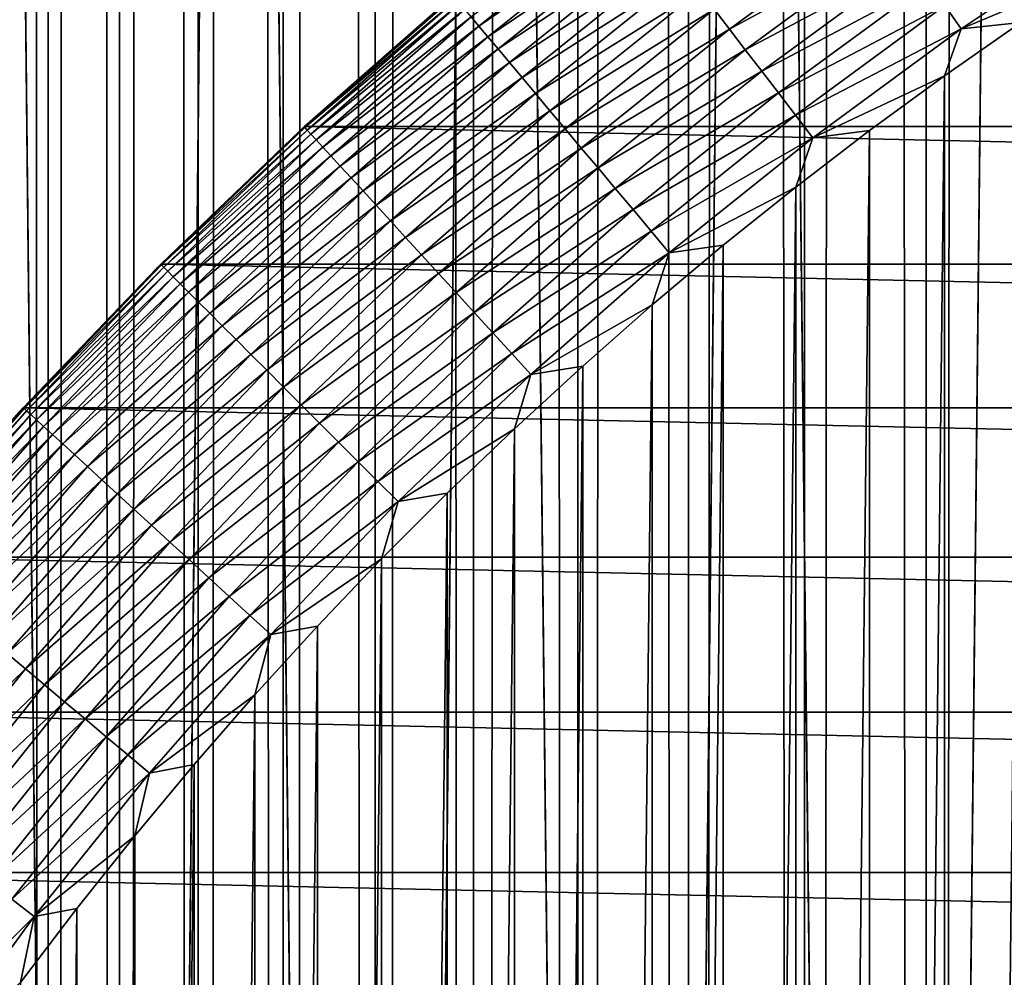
# Model space of a CAD drawing. Header units: millimetres. Extents: x -161 to 161, y -94 to 1149.
# Tile 1009 of 1056: x -9.23 to -6.52, y 660.38 to 663.01. Entities that reach past the tile are written whole.
import ezdxf

# ---------------------------------------------------------------- set-up
doc = ezdxf.new("R2010")
doc.units = ezdxf.units.MM
doc.header["$LTSCALE"] = 81.481481
for name, color, linetype in [('16', 7, 'CONTINUOUS'), ('18', 7, 'CONTINUOUS'), ('36', 7, 'CONTINUOUS'), ('37', 7, 'CONTINUOUS'), ('38', 7, 'CONTINUOUS'), ('40', 7, 'CONTINUOUS'), ('6', 7, 'CONTINUOUS')]:
    doc.layers.add(name, color=color, linetype=linetype)

msp = doc.modelspace()

# ---------------------------------------------------------------- linework, layer by layer
at = {"layer": '16', "color": 7, "linetype": 'CONTINUOUS', "true_color": 0xaaaaaa}
for points in [[(-9.651, 640, -17.5174), (-9.3214, 673.5, -17.6949), (-8.9652, 640, -17.8781), (-9.651, 640, -17.5174)], [(-9.3214, 673.5, -17.6949), (-8.6274, 673.5, -18.0434), (-8.9652, 640, -17.8781), (-9.3214, 673.5, -17.6949)], [(-8.9652, 640, -17.8781), (-8.6274, 673.5, -18.0434), (-8.2659, 640, -18.2119), (-8.9652, 640, -17.8781)], [(-8.6274, 673.5, -18.0434), (-7.9211, 673.5, -18.3645), (-8.2659, 640, -18.2119), (-8.6274, 673.5, -18.0434)], [(-8.2659, 640, -18.2119), (-7.9211, 673.5, -18.3645), (-7.5543, 640, -18.5184), (-8.2659, 640, -18.2119)], [(-7.9211, 673.5, -18.3645), (-7.2042, 673.5, -18.6574), (-7.5543, 640, -18.5184), (-7.9211, 673.5, -18.3645)], [(-7.5543, 640, -18.5184), (-7.2042, 673.5, -18.6574), (-6.8313, 640, -18.7971), (-7.5543, 640, -18.5184)], [(-7.2042, 673.5, -18.6574), (-6.4747, 673.5, -18.9228), (-6.8313, 640, -18.7971), (-7.2042, 673.5, -18.6574)], [(-6.8313, 640, -18.7971), (-6.4747, 673.5, -18.9228), (-6.0982, 640, -19.0476), (-6.8313, 640, -18.7971)]]:
    msp.add_3dface(points, dxfattribs=at)
at = {"layer": '18', "color": 7, "linetype": 'CONTINUOUS', "true_color": 0xaaaaaa}
for points in [[(-8.9661, 640, 17.8776), (-9.3214, 673.5, 17.6949), (-9.6519, 640, 17.5168), (-8.9661, 640, 17.8776)], [(-8.6274, 673.5, 18.0434), (-9.3214, 673.5, 17.6949), (-8.9661, 640, 17.8776), (-8.6274, 673.5, 18.0434)], [(-8.2669, 640, 18.2115), (-8.6274, 673.5, 18.0434), (-8.9661, 640, 17.8776), (-8.2669, 640, 18.2115)], [(-7.9211, 673.5, 18.3645), (-8.6274, 673.5, 18.0434), (-8.2669, 640, 18.2115), (-7.9211, 673.5, 18.3645)], [(-7.5553, 640, 18.518), (-7.9211, 673.5, 18.3645), (-8.2669, 640, 18.2115), (-7.5553, 640, 18.518)], [(-7.2042, 673.5, 18.6574), (-7.9211, 673.5, 18.3645), (-7.5553, 640, 18.518), (-7.2042, 673.5, 18.6574)], [(-6.8323, 640, 18.7968), (-7.2042, 673.5, 18.6574), (-7.5553, 640, 18.518), (-6.8323, 640, 18.7968)], [(-6.4747, 673.5, 18.9228), (-7.2042, 673.5, 18.6574), (-6.8323, 640, 18.7968), (-6.4747, 673.5, 18.9228)], [(-6.0993, 640, 19.0473), (-6.4747, 673.5, 18.9228), (-6.8323, 640, 18.7968), (-6.0993, 640, 19.0473)]]:
    msp.add_3dface(points, dxfattribs=at)
at = {"layer": '36', "linetype": 'CONTINUOUS'}
for points in [[(-8.0465, 663.0658, -49.8), (-8.4444, 662.7163, -78.8), (-8.4567, 662.7051, -49.8), (-8.0465, 663.0658, -49.8)], [(-8.0352, 663.0752, -78.8), (-8.4444, 662.7163, -78.8), (-8.0465, 663.0658, -49.8), (-8.0352, 663.0752, -78.8)], [(-8.4444, 662.7163, -78.8), (-8.8387, 662.3387, -78.8), (-8.4567, 662.7051, -49.8), (-8.4444, 662.7163, -78.8)], [(-8.4567, 662.7051, -49.8), (-8.8387, 662.3387, -78.8), (-8.8507, 662.3269, -49.8), (-8.4567, 662.7051, -49.8)], [(-8.8387, 662.3387, -78.8), (-9.2163, 661.9444, -78.8), (-8.8507, 662.3269, -49.8), (-8.8387, 662.3387, -78.8)], [(-8.8507, 662.3269, -49.8), (-9.2163, 661.9444, -78.8), (-9.2279, 661.9319, -49.8), (-8.8507, 662.3269, -49.8)], [(-9.2163, 661.9444, -78.8), (-9.5752, 661.5352, -78.8), (-9.2279, 661.9319, -49.8), (-9.2163, 661.9444, -78.8)]]:
    msp.add_3dface(points, dxfattribs=at)
at = {"layer": '37', "linetype": 'CONTINUOUS'}
for points in [[(-6.4777, 663.002, -48.8), (-6.6868, 662.856, -48.8), (-6.6864, 644.1438, -48.8), (-6.4777, 663.002, -48.8)], [(-6.4774, 643.9978, -48.8), (-6.4777, 663.002, -48.8), (-6.6864, 644.1438, -48.8), (-6.4774, 643.9978, -48.8)], [(-6.6868, 662.856, -48.8), (-6.8927, 662.7053, -48.8), (-6.8924, 644.2945, -48.8), (-6.6868, 662.856, -48.8)], [(-6.6864, 644.1438, -48.8), (-6.6868, 662.856, -48.8), (-6.8924, 644.2945, -48.8), (-6.6864, 644.1438, -48.8)], [(-6.8927, 662.7053, -48.8), (-7.0954, 662.5501, -48.8), (-7.095, 644.4497, -48.8), (-6.8927, 662.7053, -48.8)], [(-6.8924, 644.2945, -48.8), (-6.8927, 662.7053, -48.8), (-7.095, 644.4497, -48.8), (-6.8924, 644.2945, -48.8)], [(-7.0954, 662.5501, -48.8), (-7.2943, 662.3906, -48.8), (-7.294, 644.6092, -48.8), (-7.0954, 662.5501, -48.8)], [(-7.095, 644.4497, -48.8), (-7.0954, 662.5501, -48.8), (-7.294, 644.6092, -48.8), (-7.095, 644.4497, -48.8)], [(-7.2943, 662.3906, -48.8), (-7.4893, 662.227, -48.8), (-7.489, 644.7727, -48.8), (-7.2943, 662.3906, -48.8)], [(-7.294, 644.6092, -48.8), (-7.2943, 662.3906, -48.8), (-7.489, 644.7727, -48.8), (-7.294, 644.6092, -48.8)], [(-7.4893, 662.227, -48.8), (-7.6803, 662.0593, -48.8), (-7.68, 644.9404, -48.8), (-7.4893, 662.227, -48.8)], [(-7.489, 644.7727, -48.8), (-7.4893, 662.227, -48.8), (-7.68, 644.9404, -48.8), (-7.489, 644.7727, -48.8)], [(-7.6803, 662.0593, -48.8), (-7.868, 661.8871, -48.8), (-7.8677, 645.1126, -48.8), (-7.6803, 662.0593, -48.8)], [(-7.68, 644.9404, -48.8), (-7.6803, 662.0593, -48.8), (-7.8677, 645.1126, -48.8), (-7.68, 644.9404, -48.8)], [(-7.868, 661.8871, -48.8), (-8.052, 661.7105, -48.8), (-8.0518, 645.2892, -48.8), (-7.868, 661.8871, -48.8)], [(-7.8677, 645.1126, -48.8), (-7.868, 661.8871, -48.8), (-8.0518, 645.2892, -48.8), (-7.8677, 645.1126, -48.8)], [(-8.052, 661.7105, -48.8), (-8.2323, 661.5298, -48.8), (-8.232, 645.4699, -48.8), (-8.052, 661.7105, -48.8)], [(-8.0518, 645.2892, -48.8), (-8.052, 661.7105, -48.8), (-8.232, 645.4699, -48.8), (-8.0518, 645.2892, -48.8)], [(-8.2323, 661.5298, -48.8), (-8.4084, 661.3453, -48.8), (-8.4081, 645.6545, -48.8), (-8.2323, 661.5298, -48.8)], [(-8.232, 645.4699, -48.8), (-8.2323, 661.5298, -48.8), (-8.4081, 645.6545, -48.8), (-8.232, 645.4699, -48.8)], [(-8.4084, 661.3453, -48.8), (-8.5801, 661.1571, -48.8), (-8.5798, 645.8426, -48.8), (-8.4084, 661.3453, -48.8)], [(-8.4081, 645.6545, -48.8), (-8.4084, 661.3453, -48.8), (-8.5798, 645.8426, -48.8), (-8.4081, 645.6545, -48.8)], [(-8.5801, 661.1571, -48.8), (-8.7473, 660.9656, -48.8), (-8.747, 646.0341, -48.8), (-8.5801, 661.1571, -48.8)], [(-8.5798, 645.8426, -48.8), (-8.5801, 661.1571, -48.8), (-8.747, 646.0341, -48.8), (-8.5798, 645.8426, -48.8)], [(-8.7473, 660.9656, -48.8), (-8.9103, 660.7701, -48.8), (-8.9101, 646.2295, -48.8), (-8.7473, 660.9656, -48.8)], [(-8.747, 646.0341, -48.8), (-8.7473, 660.9656, -48.8), (-8.9101, 646.2295, -48.8), (-8.747, 646.0341, -48.8)], [(-8.9103, 660.7701, -48.8), (-9.0693, 660.5707, -48.8), (-9.0691, 646.4289, -48.8), (-8.9103, 660.7701, -48.8)], [(-8.9101, 646.2295, -48.8), (-8.9103, 660.7701, -48.8), (-9.0691, 646.4289, -48.8), (-8.9101, 646.2295, -48.8)], [(-9.0693, 660.5707, -48.8), (-9.224, 660.3677, -48.8), (-9.2238, 646.632, -48.8), (-9.0693, 660.5707, -48.8)], [(-9.0691, 646.4289, -48.8), (-9.0693, 660.5707, -48.8), (-9.2238, 646.632, -48.8), (-9.0691, 646.4289, -48.8)]]:
    msp.add_3dface(points, dxfattribs=at)
at = {"layer": '38', "linetype": 'CONTINUOUS'}
for points in [[(-8.4444, 662.7163, -78.8), (-8.0352, 663.0752, -78.8), (8.4444, 662.7163, -78.8), (-8.4444, 662.7163, -78.8)], [(-8.0352, 663.0752, -78.8), (8.0352, 663.0752, -78.8), (8.4444, 662.7163, -78.8), (-8.0352, 663.0752, -78.8)], [(-8.8387, 662.3387, -78.8), (-8.4444, 662.7163, -78.8), (8.8387, 662.3387, -78.8), (-8.8387, 662.3387, -78.8)], [(-8.4444, 662.7163, -78.8), (8.4444, 662.7163, -78.8), (8.8387, 662.3387, -78.8), (-8.4444, 662.7163, -78.8)], [(-9.2163, 661.9444, -78.8), (-8.8387, 662.3387, -78.8), (9.2163, 661.9444, -78.8), (-9.2163, 661.9444, -78.8)], [(-8.8387, 662.3387, -78.8), (8.8387, 662.3387, -78.8), (9.2163, 661.9444, -78.8), (-8.8387, 662.3387, -78.8)], [(-9.5752, 661.5352, -78.8), (-9.2163, 661.9444, -78.8), (9.5752, 661.5352, -78.8), (-9.5752, 661.5352, -78.8)], [(-9.2163, 661.9444, -78.8), (9.2163, 661.9444, -78.8), (9.5752, 661.5352, -78.8), (-9.2163, 661.9444, -78.8)], [(-9.9167, 661.1096, -78.8), (-9.5752, 661.5352, -78.8), (9.9167, 661.1096, -78.8), (-9.9167, 661.1096, -78.8)], [(-9.5752, 661.5352, -78.8), (9.5752, 661.5352, -78.8), (9.9167, 661.1096, -78.8), (-9.5752, 661.5352, -78.8)], [(-10.2396, 660.6692, -78.8), (-9.9167, 661.1096, -78.8), (10.2396, 660.6692, -78.8), (-10.2396, 660.6692, -78.8)], [(-9.9167, 661.1096, -78.8), (9.9167, 661.1096, -78.8), (10.2396, 660.6692, -78.8), (-9.9167, 661.1096, -78.8)], [(-10.5423, 660.2164, -78.8), (-10.2396, 660.6692, -78.8), (10.5423, 660.2164, -78.8), (-10.5423, 660.2164, -78.8)], [(-10.2396, 660.6692, -78.8), (10.2396, 660.6692, -78.8), (10.5423, 660.2164, -78.8), (-10.2396, 660.6692, -78.8)]]:
    msp.add_3dface(points, dxfattribs=at)
at = {"layer": '40', "linetype": 'CONTINUOUS'}
for points in [[(-7.9651, 662.9924, -49.3469), (-7.5434, 663.3308, -49.3469), (-7.9862, 663.0176, -49.4183), (-7.9651, 662.9924, -49.3469)], [(-7.9651, 662.9924, -49.3469), (-7.5201, 663.3004, -49.2783), (-7.5434, 663.3308, -49.3469), (-7.9651, 662.9924, -49.3469)], [(-7.9404, 662.963, -49.2783), (-7.5201, 663.3004, -49.2783), (-7.9651, 662.9924, -49.3469), (-7.9404, 662.963, -49.2783)], [(-7.9404, 662.963, -49.2783), (-7.4936, 663.2658, -49.2129), (-7.5201, 663.3004, -49.2783), (-7.9404, 662.963, -49.2783)], [(-7.2773, 662.984, -48.9092), (-6.8567, 663.2924, -48.9092), (-7.3191, 663.0384, -48.9476), (-7.2773, 662.984, -48.9092)], [(-7.2773, 662.984, -48.9092), (-6.8158, 663.234, -48.8762), (-6.8567, 663.2924, -48.9092), (-7.2773, 662.984, -48.9092)], [(-7.9124, 662.9296, -49.2129), (-7.4936, 663.2658, -49.2129), (-7.9404, 662.963, -49.2783), (-7.9124, 662.9296, -49.2129)], [(-7.9124, 662.9296, -49.2129), (-7.464, 663.2272, -49.1511), (-7.4936, 663.2658, -49.2129), (-7.9124, 662.9296, -49.2129)], [(-6.6411, 662.9845, -48.8031), (-6.2211, 663.2652, -48.8031), (-6.6859, 663.0485, -48.8123), (-6.6411, 662.9845, -48.8031)], [(-6.6411, 662.9845, -48.8031), (-6.2659, 663.143, -48.8), (-6.2211, 663.2652, -48.8031), (-6.6411, 662.9845, -48.8031)], [(-7.8812, 662.8924, -49.1511), (-7.464, 663.2272, -49.1511), (-7.9124, 662.9296, -49.2129), (-7.8812, 662.8924, -49.1511)], [(-7.8812, 662.8924, -49.1511), (-7.4315, 663.1849, -49.0934), (-7.464, 663.2272, -49.1511), (-7.8812, 662.8924, -49.1511)], [(-7.2339, 662.9274, -48.8762), (-6.8158, 663.234, -48.8762), (-7.2773, 662.984, -48.9092), (-7.2339, 662.9274, -48.8762)], [(-7.2339, 662.9274, -48.8762), (-6.7735, 663.1736, -48.849), (-6.8158, 663.234, -48.8762), (-7.2339, 662.9274, -48.8762)], [(-7.8469, 662.8516, -49.0934), (-7.4315, 663.1849, -49.0934), (-7.8812, 662.8924, -49.1511), (-7.8469, 662.8516, -49.0934)], [(-7.8469, 662.8516, -49.0934), (-7.3964, 663.1392, -49.04), (-7.4315, 663.1849, -49.0934), (-7.8469, 662.8516, -49.0934)], [(-7.189, 662.8689, -48.849), (-6.7735, 663.1736, -48.849), (-7.2339, 662.9274, -48.8762), (-7.189, 662.8689, -48.849)], [(-7.189, 662.8689, -48.849), (-6.7301, 663.1116, -48.8277), (-6.7735, 663.1736, -48.849), (-7.189, 662.8689, -48.849)], [(-6.4777, 663.002, -48.8), (-6.2659, 663.143, -48.8), (-6.6411, 662.9845, -48.8031), (-6.4777, 663.002, -48.8)], [(-7.8098, 662.8074, -49.04), (-7.3964, 663.1392, -49.04), (-7.8469, 662.8516, -49.0934), (-7.8098, 662.8074, -49.04)], [(-7.8098, 662.8074, -49.04), (-7.3588, 663.0902, -48.9913), (-7.3964, 663.1392, -49.04), (-7.8098, 662.8074, -49.04)], [(-7.7702, 662.7601, -48.9913), (-7.3588, 663.0902, -48.9913), (-7.8098, 662.8074, -49.04), (-7.7702, 662.7601, -48.9913)], [(-7.7702, 662.7601, -48.9913), (-7.3191, 663.0384, -48.9476), (-7.3588, 663.0902, -48.9913), (-7.7702, 662.7601, -48.9913)], [(-7.143, 662.8089, -48.8277), (-6.7301, 663.1116, -48.8277), (-7.189, 662.8689, -48.849), (-7.143, 662.8089, -48.8277)], [(-7.143, 662.8089, -48.8277), (-6.6859, 663.0485, -48.8123), (-6.7301, 663.1116, -48.8277), (-7.143, 662.8089, -48.8277)], [(-8.0465, 663.0658, -49.8), (-8.4567, 662.7051, -49.8), (-8.4429, 662.7138, -49.723), (-8.0465, 663.0658, -49.8)], [(-8.0465, 663.0658, -49.8), (-8.4429, 662.7138, -49.723), (-8.0329, 663.0733, -49.723), (-8.0465, 663.0658, -49.8)], [(-8.4429, 662.7138, -49.723), (-8.0271, 663.0663, -49.6449), (-8.0329, 663.0733, -49.723), (-8.4429, 662.7138, -49.723)], [(-8.4367, 662.707, -49.6449), (-8.0271, 663.0663, -49.6449), (-8.4429, 662.7138, -49.723), (-8.4367, 662.707, -49.6449)], [(-8.4367, 662.707, -49.6449), (-8.0173, 663.0546, -49.5678), (-8.0271, 663.0663, -49.6449), (-8.4367, 662.707, -49.6449)], [(-8.4264, 662.6958, -49.5678), (-8.0173, 663.0546, -49.5678), (-8.4367, 662.707, -49.6449), (-8.4264, 662.6958, -49.5678)], [(-8.4264, 662.6958, -49.5678), (-8.0036, 663.0383, -49.4921), (-8.0173, 663.0546, -49.5678), (-8.4264, 662.6958, -49.5678)], [(-8.4121, 662.6801, -49.4921), (-8.0036, 663.0383, -49.4921), (-8.4264, 662.6958, -49.5678), (-8.4121, 662.6801, -49.4921)], [(-8.4121, 662.6801, -49.4921), (-7.9862, 663.0176, -49.4183), (-8.0036, 663.0383, -49.4921), (-8.4121, 662.6801, -49.4921)], [(-7.7282, 662.7101, -48.9476), (-7.3191, 663.0384, -48.9476), (-7.7702, 662.7601, -48.9913), (-7.7282, 662.7101, -48.9476)], [(-7.7282, 662.7101, -48.9476), (-7.2773, 662.984, -48.9092), (-7.3191, 663.0384, -48.9476), (-7.7282, 662.7101, -48.9476)], [(-7.096, 662.7477, -48.8123), (-6.6859, 663.0485, -48.8123), (-7.143, 662.8089, -48.8277), (-7.096, 662.7477, -48.8123)], [(-7.096, 662.7477, -48.8123), (-6.6411, 662.9845, -48.8031), (-6.6859, 663.0485, -48.8123), (-7.096, 662.7477, -48.8123)], [(-8.3937, 662.6602, -49.4183), (-7.9862, 663.0176, -49.4183), (-8.4121, 662.6801, -49.4921), (-8.3937, 662.6602, -49.4183)], [(-8.3937, 662.6602, -49.4183), (-7.9651, 662.9924, -49.3469), (-7.9862, 663.0176, -49.4183), (-8.3937, 662.6602, -49.4183)], [(-8.3716, 662.6359, -49.3469), (-7.9651, 662.9924, -49.3469), (-8.3937, 662.6602, -49.4183), (-8.3716, 662.6359, -49.3469)], [(-8.3716, 662.6359, -49.3469), (-7.9404, 662.963, -49.2783), (-7.9651, 662.9924, -49.3469), (-8.3716, 662.6359, -49.3469)], [(-7.6841, 662.6576, -48.9092), (-7.2773, 662.984, -48.9092), (-7.7282, 662.7101, -48.9476), (-7.6841, 662.6576, -48.9092)], [(-7.6841, 662.6576, -48.9092), (-7.2339, 662.9274, -48.8762), (-7.2773, 662.984, -48.9092), (-7.6841, 662.6576, -48.9092)], [(-7.0485, 662.6858, -48.8031), (-6.6411, 662.9845, -48.8031), (-7.096, 662.7477, -48.8123), (-7.0485, 662.6858, -48.8031)], [(-7.0485, 662.6858, -48.8031), (-6.6868, 662.856, -48.8), (-6.6411, 662.9845, -48.8031), (-7.0485, 662.6858, -48.8031)], [(-6.6868, 662.856, -48.8), (-6.4777, 663.002, -48.8), (-6.6411, 662.9845, -48.8031), (-6.6868, 662.856, -48.8)], [(-8.3457, 662.6077, -49.2783), (-7.9404, 662.963, -49.2783), (-8.3716, 662.6359, -49.3469), (-8.3457, 662.6077, -49.2783)], [(-8.3457, 662.6077, -49.2783), (-7.9124, 662.9296, -49.2129), (-7.9404, 662.963, -49.2783), (-8.3457, 662.6077, -49.2783)], [(-8.3162, 662.5755, -49.2129), (-7.9124, 662.9296, -49.2129), (-8.3457, 662.6077, -49.2783), (-8.3162, 662.5755, -49.2129)], [(-8.3162, 662.5755, -49.2129), (-7.8812, 662.8924, -49.1511), (-7.9124, 662.9296, -49.2129), (-8.3162, 662.5755, -49.2129)], [(-7.6382, 662.6029, -48.8762), (-7.2339, 662.9274, -48.8762), (-7.6841, 662.6576, -48.9092), (-7.6382, 662.6029, -48.8762)], [(-7.6382, 662.6029, -48.8762), (-7.189, 662.8689, -48.849), (-7.2339, 662.9274, -48.8762), (-7.6382, 662.6029, -48.8762)], [(-8.2834, 662.5397, -49.1511), (-7.8812, 662.8924, -49.1511), (-8.3162, 662.5755, -49.2129), (-8.2834, 662.5397, -49.1511)], [(-8.2834, 662.5397, -49.1511), (-7.8469, 662.8516, -49.0934), (-7.8812, 662.8924, -49.1511), (-8.2834, 662.5397, -49.1511)], [(-8.2473, 662.5004, -49.0934), (-7.8469, 662.8516, -49.0934), (-8.2834, 662.5397, -49.1511), (-8.2473, 662.5004, -49.0934)], [(-8.2473, 662.5004, -49.0934), (-7.8098, 662.8074, -49.04), (-7.8469, 662.8516, -49.0934), (-8.2473, 662.5004, -49.0934)], [(-7.5908, 662.5464, -48.849), (-7.189, 662.8689, -48.849), (-7.6382, 662.6029, -48.8762), (-7.5908, 662.5464, -48.849)], [(-7.5908, 662.5464, -48.849), (-7.143, 662.8089, -48.8277), (-7.189, 662.8689, -48.849), (-7.5908, 662.5464, -48.849)], [(-6.8927, 662.7053, -48.8), (-6.6868, 662.856, -48.8), (-7.0485, 662.6858, -48.8031), (-6.8927, 662.7053, -48.8)], [(-8.2084, 662.4579, -49.04), (-7.8098, 662.8074, -49.04), (-8.2473, 662.5004, -49.0934), (-8.2084, 662.4579, -49.04)], [(-8.2084, 662.4579, -49.04), (-7.7702, 662.7601, -48.9913), (-7.8098, 662.8074, -49.04), (-8.2084, 662.4579, -49.04)], [(-7.5422, 662.4885, -48.8277), (-7.143, 662.8089, -48.8277), (-7.5908, 662.5464, -48.849), (-7.5422, 662.4885, -48.8277)], [(-7.5422, 662.4885, -48.8277), (-7.096, 662.7477, -48.8123), (-7.143, 662.8089, -48.8277), (-7.5422, 662.4885, -48.8277)], [(-8.1667, 662.4124, -48.9913), (-7.7702, 662.7601, -48.9913), (-8.2084, 662.4579, -49.04), (-8.1667, 662.4124, -48.9913)], [(-8.1667, 662.4124, -48.9913), (-7.7282, 662.7101, -48.9476), (-7.7702, 662.7601, -48.9913), (-8.1667, 662.4124, -48.9913)], [(-7.4927, 662.4294, -48.8123), (-7.096, 662.7477, -48.8123), (-7.5422, 662.4885, -48.8277), (-7.4927, 662.4294, -48.8123)], [(-7.4927, 662.4294, -48.8123), (-7.0485, 662.6858, -48.8031), (-7.096, 662.7477, -48.8123), (-7.4927, 662.4294, -48.8123)], [(-8.4567, 662.7051, -49.8), (-8.8367, 662.3367, -49.723), (-8.4429, 662.7138, -49.723), (-8.4567, 662.7051, -49.8)], [(-8.8367, 662.3367, -49.723), (-8.4367, 662.707, -49.6449), (-8.4429, 662.7138, -49.723), (-8.8367, 662.3367, -49.723)], [(-8.1226, 662.3642, -48.9476), (-7.7282, 662.7101, -48.9476), (-8.1667, 662.4124, -48.9913), (-8.1226, 662.3642, -48.9476)], [(-8.1226, 662.3642, -48.9476), (-7.6841, 662.6576, -48.9092), (-7.7282, 662.7101, -48.9476), (-8.1226, 662.3642, -48.9476)], [(-8.4567, 662.7051, -49.8), (-8.8507, 662.3269, -49.8), (-8.8367, 662.3367, -49.723), (-8.4567, 662.7051, -49.8)], [(-8.8303, 662.3303, -49.6449), (-8.4367, 662.707, -49.6449), (-8.8367, 662.3367, -49.723), (-8.8303, 662.3303, -49.6449)], [(-8.8303, 662.3303, -49.6449), (-8.4264, 662.6958, -49.5678), (-8.4367, 662.707, -49.6449), (-8.8303, 662.3303, -49.6449)], [(-8.8195, 662.3195, -49.5678), (-8.4264, 662.6958, -49.5678), (-8.8303, 662.3303, -49.6449), (-8.8195, 662.3195, -49.5678)], [(-8.8195, 662.3195, -49.5678), (-8.4121, 662.6801, -49.4921), (-8.4264, 662.6958, -49.5678), (-8.8195, 662.3195, -49.5678)], [(-7.4425, 662.3696, -48.8031), (-7.0485, 662.6858, -48.8031), (-7.4927, 662.4294, -48.8123), (-7.4425, 662.3696, -48.8031)], [(-7.4425, 662.3696, -48.8031), (-7.0954, 662.5501, -48.8), (-7.0485, 662.6858, -48.8031), (-7.4425, 662.3696, -48.8031)], [(-7.0954, 662.5501, -48.8), (-6.8927, 662.7053, -48.8), (-7.0485, 662.6858, -48.8031), (-7.0954, 662.5501, -48.8)], [(-8.8045, 662.3045, -49.4921), (-8.4121, 662.6801, -49.4921), (-8.8195, 662.3195, -49.5678), (-8.8045, 662.3045, -49.4921)], [(-8.8045, 662.3045, -49.4921), (-8.3937, 662.6602, -49.4183), (-8.4121, 662.6801, -49.4921), (-8.8045, 662.3045, -49.4921)], [(-8.7853, 662.2853, -49.4183), (-8.3937, 662.6602, -49.4183), (-8.8045, 662.3045, -49.4921), (-8.7853, 662.2853, -49.4183)], [(-8.7853, 662.2853, -49.4183), (-8.3716, 662.6359, -49.3469), (-8.3937, 662.6602, -49.4183), (-8.7853, 662.2853, -49.4183)], [(-8.0762, 662.3137, -48.9092), (-7.6841, 662.6576, -48.9092), (-8.1226, 662.3642, -48.9476), (-8.0762, 662.3137, -48.9092)], [(-8.0762, 662.3137, -48.9092), (-7.6382, 662.6029, -48.8762), (-7.6841, 662.6576, -48.9092), (-8.0762, 662.3137, -48.9092)], [(-8.7621, 662.2621, -49.3469), (-8.3716, 662.6359, -49.3469), (-8.7853, 662.2853, -49.4183), (-8.7621, 662.2621, -49.3469)], [(-8.7621, 662.2621, -49.3469), (-8.3457, 662.6077, -49.2783), (-8.3716, 662.6359, -49.3469), (-8.7621, 662.2621, -49.3469)], [(-8.735, 662.235, -49.2783), (-8.3457, 662.6077, -49.2783), (-8.7621, 662.2621, -49.3469), (-8.735, 662.235, -49.2783)], [(-8.735, 662.235, -49.2783), (-8.3162, 662.5755, -49.2129), (-8.3457, 662.6077, -49.2783), (-8.735, 662.235, -49.2783)], [(-8.028, 662.261, -48.8762), (-7.6382, 662.6029, -48.8762), (-8.0762, 662.3137, -48.9092), (-8.028, 662.261, -48.8762)], [(-8.028, 662.261, -48.8762), (-7.5908, 662.5464, -48.849), (-7.6382, 662.6029, -48.8762), (-8.028, 662.261, -48.8762)], [(-8.7041, 662.2041, -49.2129), (-8.3162, 662.5755, -49.2129), (-8.735, 662.235, -49.2783), (-8.7041, 662.2041, -49.2129)], [(-8.7041, 662.2041, -49.2129), (-8.2834, 662.5397, -49.1511), (-8.3162, 662.5755, -49.2129), (-8.7041, 662.2041, -49.2129)], [(-7.2943, 662.3906, -48.8), (-7.0954, 662.5501, -48.8), (-7.4425, 662.3696, -48.8031), (-7.2943, 662.3906, -48.8)], [(-8.6698, 662.1698, -49.1511), (-8.2834, 662.5397, -49.1511), (-8.7041, 662.2041, -49.2129), (-8.6698, 662.1698, -49.1511)], [(-8.6698, 662.1698, -49.1511), (-8.2473, 662.5004, -49.0934), (-8.2834, 662.5397, -49.1511), (-8.6698, 662.1698, -49.1511)], [(-7.9782, 662.2067, -48.849), (-7.5908, 662.5464, -48.849), (-8.028, 662.261, -48.8762), (-7.9782, 662.2067, -48.849)], [(-7.9782, 662.2067, -48.849), (-7.5422, 662.4885, -48.8277), (-7.5908, 662.5464, -48.849), (-7.9782, 662.2067, -48.849)], [(-8.6321, 662.1321, -49.0934), (-8.2473, 662.5004, -49.0934), (-8.6698, 662.1698, -49.1511), (-8.6321, 662.1321, -49.0934)], [(-8.6321, 662.1321, -49.0934), (-8.2084, 662.4579, -49.04), (-8.2473, 662.5004, -49.0934), (-8.6321, 662.1321, -49.0934)], [(-7.9271, 662.1509, -48.8277), (-7.5422, 662.4885, -48.8277), (-7.9782, 662.2067, -48.849), (-7.9271, 662.1509, -48.8277)], [(-7.9271, 662.1509, -48.8277), (-7.4927, 662.4294, -48.8123), (-7.5422, 662.4885, -48.8277), (-7.9271, 662.1509, -48.8277)], [(-8.5913, 662.0913, -49.04), (-8.2084, 662.4579, -49.04), (-8.6321, 662.1321, -49.0934), (-8.5913, 662.0913, -49.04)], [(-8.5913, 662.0913, -49.04), (-8.1667, 662.4124, -48.9913), (-8.2084, 662.4579, -49.04), (-8.5913, 662.0913, -49.04)], [(-7.875, 662.0941, -48.8123), (-7.4927, 662.4294, -48.8123), (-7.9271, 662.1509, -48.8277), (-7.875, 662.0941, -48.8123)], [(-7.875, 662.0941, -48.8123), (-7.4425, 662.3696, -48.8031), (-7.4927, 662.4294, -48.8123), (-7.875, 662.0941, -48.8123)], [(-8.5477, 662.0477, -48.9913), (-8.1667, 662.4124, -48.9913), (-8.5913, 662.0913, -49.04), (-8.5477, 662.0477, -48.9913)], [(-8.5477, 662.0477, -48.9913), (-8.1226, 662.3642, -48.9476), (-8.1667, 662.4124, -48.9913), (-8.5477, 662.0477, -48.9913)], [(-7.4893, 662.227, -48.8), (-7.2943, 662.3906, -48.8), (-7.4425, 662.3696, -48.8031), (-7.4893, 662.227, -48.8)], [(-8.5015, 662.0015, -48.9476), (-8.1226, 662.3642, -48.9476), (-8.5477, 662.0477, -48.9913), (-8.5015, 662.0015, -48.9476)], [(-8.5015, 662.0015, -48.9476), (-8.0762, 662.3137, -48.9092), (-8.1226, 662.3642, -48.9476), (-8.5015, 662.0015, -48.9476)], [(-7.8223, 662.0365, -48.8031), (-7.4425, 662.3696, -48.8031), (-7.875, 662.0941, -48.8123), (-7.8223, 662.0365, -48.8031)], [(-7.8223, 662.0365, -48.8031), (-7.4893, 662.227, -48.8), (-7.4425, 662.3696, -48.8031), (-7.8223, 662.0365, -48.8031)], [(-8.8507, 662.3269, -49.8), (-9.2138, 661.9429, -49.723), (-8.8367, 662.3367, -49.723), (-8.8507, 662.3269, -49.8)], [(-9.2138, 661.9429, -49.723), (-8.8303, 662.3303, -49.6449), (-8.8367, 662.3367, -49.723), (-9.2138, 661.9429, -49.723)], [(-8.8507, 662.3269, -49.8), (-9.2279, 661.9319, -49.8), (-9.2138, 661.9429, -49.723), (-8.8507, 662.3269, -49.8)], [(-9.207, 661.9367, -49.6449), (-8.8303, 662.3303, -49.6449), (-9.2138, 661.9429, -49.723), (-9.207, 661.9367, -49.6449)], [(-9.207, 661.9367, -49.6449), (-8.8195, 662.3195, -49.5678), (-8.8303, 662.3303, -49.6449), (-9.207, 661.9367, -49.6449)], [(-9.1958, 661.9264, -49.5678), (-8.8195, 662.3195, -49.5678), (-9.207, 661.9367, -49.6449), (-9.1958, 661.9264, -49.5678)], [(-9.1958, 661.9264, -49.5678), (-8.8045, 662.3045, -49.4921), (-8.8195, 662.3195, -49.5678), (-9.1958, 661.9264, -49.5678)], [(-8.453, 661.953, -48.9092), (-8.0762, 662.3137, -48.9092), (-8.5015, 662.0015, -48.9476), (-8.453, 661.953, -48.9092)], [(-8.453, 661.953, -48.9092), (-8.028, 662.261, -48.8762), (-8.0762, 662.3137, -48.9092), (-8.453, 661.953, -48.9092)], [(-9.1801, 661.9121, -49.4921), (-8.8045, 662.3045, -49.4921), (-9.1958, 661.9264, -49.5678), (-9.1801, 661.9121, -49.4921)], [(-9.1801, 661.9121, -49.4921), (-8.7853, 662.2853, -49.4183), (-8.8045, 662.3045, -49.4921), (-9.1801, 661.9121, -49.4921)], [(-9.1602, 661.8937, -49.4183), (-8.7853, 662.2853, -49.4183), (-9.1801, 661.9121, -49.4921), (-9.1602, 661.8937, -49.4183)], [(-9.1602, 661.8937, -49.4183), (-8.7621, 662.2621, -49.3469), (-8.7853, 662.2853, -49.4183), (-9.1602, 661.8937, -49.4183)], [(-9.1359, 661.8716, -49.3469), (-8.7621, 662.2621, -49.3469), (-9.1602, 661.8937, -49.4183), (-9.1359, 661.8716, -49.3469)], [(-9.1359, 661.8716, -49.3469), (-8.735, 662.235, -49.2783), (-8.7621, 662.2621, -49.3469), (-9.1359, 661.8716, -49.3469)], [(-8.4025, 661.9025, -48.8762), (-8.028, 662.261, -48.8762), (-8.453, 661.953, -48.9092), (-8.4025, 661.9025, -48.8762)], [(-8.4025, 661.9025, -48.8762), (-7.9782, 662.2067, -48.849), (-8.028, 662.261, -48.8762), (-8.4025, 661.9025, -48.8762)], [(-9.1077, 661.8457, -49.2783), (-8.735, 662.235, -49.2783), (-9.1359, 661.8716, -49.3469), (-9.1077, 661.8457, -49.2783)], [(-9.1077, 661.8457, -49.2783), (-8.7041, 662.2041, -49.2129), (-8.735, 662.235, -49.2783), (-9.1077, 661.8457, -49.2783)], [(-7.6803, 662.0593, -48.8), (-7.4893, 662.227, -48.8), (-7.8223, 662.0365, -48.8031), (-7.6803, 662.0593, -48.8)], [(-9.0755, 661.8162, -49.2129), (-8.7041, 662.2041, -49.2129), (-9.1077, 661.8457, -49.2783), (-9.0755, 661.8162, -49.2129)], [(-9.0755, 661.8162, -49.2129), (-8.6698, 662.1698, -49.1511), (-8.7041, 662.2041, -49.2129), (-9.0755, 661.8162, -49.2129)], [(-8.3504, 661.8504, -48.849), (-7.9782, 662.2067, -48.849), (-8.4025, 661.9025, -48.8762), (-8.3504, 661.8504, -48.849)], [(-8.3504, 661.8504, -48.849), (-7.9271, 662.1509, -48.8277), (-7.9782, 662.2067, -48.849), (-8.3504, 661.8504, -48.849)], [(-9.0397, 661.7834, -49.1511), (-8.6698, 662.1698, -49.1511), (-9.0755, 661.8162, -49.2129), (-9.0397, 661.7834, -49.1511)], [(-9.0397, 661.7834, -49.1511), (-8.6321, 662.1321, -49.0934), (-8.6698, 662.1698, -49.1511), (-9.0397, 661.7834, -49.1511)], [(-8.2969, 661.7969, -48.8277), (-7.9271, 662.1509, -48.8277), (-8.3504, 661.8504, -48.849), (-8.2969, 661.7969, -48.8277)], [(-8.2969, 661.7969, -48.8277), (-7.875, 662.0941, -48.8123), (-7.9271, 662.1509, -48.8277), (-8.2969, 661.7969, -48.8277)], [(-9.0004, 661.7473, -49.0934), (-8.6321, 662.1321, -49.0934), (-9.0397, 661.7834, -49.1511), (-9.0004, 661.7473, -49.0934)], [(-9.0004, 661.7473, -49.0934), (-8.5913, 662.0913, -49.04), (-8.6321, 662.1321, -49.0934), (-9.0004, 661.7473, -49.0934)], [(-8.9579, 661.7084, -49.04), (-8.5913, 662.0913, -49.04), (-9.0004, 661.7473, -49.0934), (-8.9579, 661.7084, -49.04)], [(-8.9579, 661.7084, -49.04), (-8.5477, 662.0477, -48.9913), (-8.5913, 662.0913, -49.04), (-8.9579, 661.7084, -49.04)], [(-8.2424, 661.7424, -48.8123), (-7.875, 662.0941, -48.8123), (-8.2969, 661.7969, -48.8277), (-8.2424, 661.7424, -48.8123)], [(-8.2424, 661.7424, -48.8123), (-7.8223, 662.0365, -48.8031), (-7.875, 662.0941, -48.8123), (-8.2424, 661.7424, -48.8123)], [(-8.9124, 661.6667, -48.9913), (-8.5477, 662.0477, -48.9913), (-8.9579, 661.7084, -49.04), (-8.9124, 661.6667, -48.9913)], [(-8.9124, 661.6667, -48.9913), (-8.5015, 662.0015, -48.9476), (-8.5477, 662.0477, -48.9913), (-8.9124, 661.6667, -48.9913)], [(-8.1872, 661.6872, -48.8031), (-7.8223, 662.0365, -48.8031), (-8.2424, 661.7424, -48.8123), (-8.1872, 661.6872, -48.8031)], [(-8.1872, 661.6872, -48.8031), (-7.868, 661.8871, -48.8), (-7.8223, 662.0365, -48.8031), (-8.1872, 661.6872, -48.8031)], [(-7.868, 661.8871, -48.8), (-7.6803, 662.0593, -48.8), (-7.8223, 662.0365, -48.8031), (-7.868, 661.8871, -48.8)], [(-8.8642, 661.6226, -48.9476), (-8.5015, 662.0015, -48.9476), (-8.9124, 661.6667, -48.9913), (-8.8642, 661.6226, -48.9476)], [(-8.8642, 661.6226, -48.9476), (-8.453, 661.953, -48.9092), (-8.5015, 662.0015, -48.9476), (-8.8642, 661.6226, -48.9476)], [(-9.2279, 661.9319, -49.8), (-9.5733, 661.5329, -49.723), (-9.2138, 661.9429, -49.723), (-9.2279, 661.9319, -49.8)], [(-9.5733, 661.5329, -49.723), (-9.207, 661.9367, -49.6449), (-9.2138, 661.9429, -49.723), (-9.5733, 661.5329, -49.723)], [(-9.5663, 661.5271, -49.6449), (-9.207, 661.9367, -49.6449), (-9.5733, 661.5329, -49.723), (-9.5663, 661.5271, -49.6449)], [(-9.5663, 661.5271, -49.6449), (-9.1958, 661.9264, -49.5678), (-9.207, 661.9367, -49.6449), (-9.5663, 661.5271, -49.6449)], [(-9.5546, 661.5173, -49.5678), (-9.1958, 661.9264, -49.5678), (-9.5663, 661.5271, -49.6449), (-9.5546, 661.5173, -49.5678)], [(-9.5546, 661.5173, -49.5678), (-9.1801, 661.9121, -49.4921), (-9.1958, 661.9264, -49.5678), (-9.5546, 661.5173, -49.5678)], [(-8.8137, 661.5762, -48.9092), (-8.453, 661.953, -48.9092), (-8.8642, 661.6226, -48.9476), (-8.8137, 661.5762, -48.9092)], [(-8.8137, 661.5762, -48.9092), (-8.4025, 661.9025, -48.8762), (-8.453, 661.953, -48.9092), (-8.8137, 661.5762, -48.9092)], [(-9.5383, 661.5036, -49.4921), (-9.1801, 661.9121, -49.4921), (-9.5546, 661.5173, -49.5678), (-9.5383, 661.5036, -49.4921)], [(-9.5383, 661.5036, -49.4921), (-9.1602, 661.8937, -49.4183), (-9.1801, 661.9121, -49.4921), (-9.5383, 661.5036, -49.4921)], [(-8.761, 661.528, -48.8762), (-8.4025, 661.9025, -48.8762), (-8.8137, 661.5762, -48.9092), (-8.761, 661.528, -48.8762)], [(-8.761, 661.528, -48.8762), (-8.3504, 661.8504, -48.849), (-8.4025, 661.9025, -48.8762), (-8.761, 661.528, -48.8762)], [(-9.5176, 661.4862, -49.4183), (-9.1602, 661.8937, -49.4183), (-9.5383, 661.5036, -49.4921), (-9.5176, 661.4862, -49.4183)], [(-9.5176, 661.4862, -49.4183), (-9.1359, 661.8716, -49.3469), (-9.1602, 661.8937, -49.4183), (-9.5176, 661.4862, -49.4183)], [(-8.052, 661.7105, -48.8), (-7.868, 661.8871, -48.8), (-8.1872, 661.6872, -48.8031), (-8.052, 661.7105, -48.8)], [(-9.4924, 661.4651, -49.3469), (-9.1359, 661.8716, -49.3469), (-9.5176, 661.4862, -49.4183), (-9.4924, 661.4651, -49.3469)], [(-9.4924, 661.4651, -49.3469), (-9.1077, 661.8457, -49.2783), (-9.1359, 661.8716, -49.3469), (-9.4924, 661.4651, -49.3469)], [(-9.463, 661.4404, -49.2783), (-9.1077, 661.8457, -49.2783), (-9.4924, 661.4651, -49.3469), (-9.463, 661.4404, -49.2783)], [(-9.463, 661.4404, -49.2783), (-9.0755, 661.8162, -49.2129), (-9.1077, 661.8457, -49.2783), (-9.463, 661.4404, -49.2783)], [(-8.7067, 661.4782, -48.849), (-8.3504, 661.8504, -48.849), (-8.761, 661.528, -48.8762), (-8.7067, 661.4782, -48.849)], [(-8.7067, 661.4782, -48.849), (-8.2969, 661.7969, -48.8277), (-8.3504, 661.8504, -48.849), (-8.7067, 661.4782, -48.849)], [(-9.4296, 661.4124, -49.2129), (-9.0755, 661.8162, -49.2129), (-9.463, 661.4404, -49.2783), (-9.4296, 661.4124, -49.2129)], [(-9.4296, 661.4124, -49.2129), (-9.0397, 661.7834, -49.1511), (-9.0755, 661.8162, -49.2129), (-9.4296, 661.4124, -49.2129)], [(-8.6509, 661.4271, -48.8277), (-8.2969, 661.7969, -48.8277), (-8.7067, 661.4782, -48.849), (-8.6509, 661.4271, -48.8277)], [(-8.6509, 661.4271, -48.8277), (-8.2424, 661.7424, -48.8123), (-8.2969, 661.7969, -48.8277), (-8.6509, 661.4271, -48.8277)], [(-9.3924, 661.3812, -49.1511), (-9.0397, 661.7834, -49.1511), (-9.4296, 661.4124, -49.2129), (-9.3924, 661.3812, -49.1511)], [(-9.3924, 661.3812, -49.1511), (-9.0004, 661.7473, -49.0934), (-9.0397, 661.7834, -49.1511), (-9.3924, 661.3812, -49.1511)], [(-9.3516, 661.3469, -49.0934), (-9.0004, 661.7473, -49.0934), (-9.3924, 661.3812, -49.1511), (-9.3516, 661.3469, -49.0934)], [(-9.3516, 661.3469, -49.0934), (-8.9579, 661.7084, -49.04), (-9.0004, 661.7473, -49.0934), (-9.3516, 661.3469, -49.0934)], [(-8.5941, 661.375, -48.8123), (-8.2424, 661.7424, -48.8123), (-8.6509, 661.4271, -48.8277), (-8.5941, 661.375, -48.8123)], [(-8.5941, 661.375, -48.8123), (-8.1872, 661.6872, -48.8031), (-8.2424, 661.7424, -48.8123), (-8.5941, 661.375, -48.8123)], [(-8.2323, 661.5298, -48.8), (-8.052, 661.7105, -48.8), (-8.1872, 661.6872, -48.8031), (-8.2323, 661.5298, -48.8)], [(-9.3074, 661.3098, -49.04), (-8.9579, 661.7084, -49.04), (-9.3516, 661.3469, -49.0934), (-9.3074, 661.3098, -49.04)], [(-9.3074, 661.3098, -49.04), (-8.9124, 661.6667, -48.9913), (-8.9579, 661.7084, -49.04), (-9.3074, 661.3098, -49.04)], [(-8.5365, 661.3223, -48.8031), (-8.1872, 661.6872, -48.8031), (-8.5941, 661.375, -48.8123), (-8.5365, 661.3223, -48.8031)], [(-8.5365, 661.3223, -48.8031), (-8.2323, 661.5298, -48.8), (-8.1872, 661.6872, -48.8031), (-8.5365, 661.3223, -48.8031)], [(-9.2601, 661.2702, -48.9913), (-8.9124, 661.6667, -48.9913), (-9.3074, 661.3098, -49.04), (-9.2601, 661.2702, -48.9913)], [(-9.2601, 661.2702, -48.9913), (-8.8642, 661.6226, -48.9476), (-8.9124, 661.6667, -48.9913), (-9.2601, 661.2702, -48.9913)], [(-9.2101, 661.2282, -48.9476), (-8.8642, 661.6226, -48.9476), (-9.2601, 661.2702, -48.9913), (-9.2101, 661.2282, -48.9476)], [(-9.2101, 661.2282, -48.9476), (-8.8137, 661.5762, -48.9092), (-8.8642, 661.6226, -48.9476), (-9.2101, 661.2282, -48.9476)], [(-9.1576, 661.1841, -48.9092), (-8.8137, 661.5762, -48.9092), (-9.2101, 661.2282, -48.9476), (-9.1576, 661.1841, -48.9092)], [(-9.1576, 661.1841, -48.9092), (-8.761, 661.528, -48.8762), (-8.8137, 661.5762, -48.9092), (-9.1576, 661.1841, -48.9092)], [(-9.1029, 661.1382, -48.8762), (-8.761, 661.528, -48.8762), (-9.1576, 661.1841, -48.9092), (-9.1029, 661.1382, -48.8762)], [(-9.1029, 661.1382, -48.8762), (-8.7067, 661.4782, -48.849), (-8.761, 661.528, -48.8762), (-9.1029, 661.1382, -48.8762)], [(-8.4084, 661.3453, -48.8), (-8.2323, 661.5298, -48.8), (-8.5365, 661.3223, -48.8031), (-8.4084, 661.3453, -48.8)], [(-9.0464, 661.0908, -48.849), (-8.7067, 661.4782, -48.849), (-9.1029, 661.1382, -48.8762), (-9.0464, 661.0908, -48.849)], [(-9.0464, 661.0908, -48.849), (-8.6509, 661.4271, -48.8277), (-8.7067, 661.4782, -48.849), (-9.0464, 661.0908, -48.849)], [(-8.9885, 661.0422, -48.8277), (-8.6509, 661.4271, -48.8277), (-9.0464, 661.0908, -48.849), (-8.9885, 661.0422, -48.8277)], [(-8.9885, 661.0422, -48.8277), (-8.5941, 661.375, -48.8123), (-8.6509, 661.4271, -48.8277), (-8.9885, 661.0422, -48.8277)], [(-8.9294, 660.9927, -48.8123), (-8.5941, 661.375, -48.8123), (-8.9885, 661.0422, -48.8277), (-8.9294, 660.9927, -48.8123)], [(-8.9294, 660.9927, -48.8123), (-8.5365, 661.3223, -48.8031), (-8.5941, 661.375, -48.8123), (-8.9294, 660.9927, -48.8123)], [(-8.5801, 661.1571, -48.8), (-8.4084, 661.3453, -48.8), (-8.5365, 661.3223, -48.8031), (-8.5801, 661.1571, -48.8)], [(-8.8696, 660.9425, -48.8031), (-8.5365, 661.3223, -48.8031), (-8.9294, 660.9927, -48.8123), (-8.8696, 660.9425, -48.8031)], [(-8.8696, 660.9425, -48.8031), (-8.5801, 661.1571, -48.8), (-8.5365, 661.3223, -48.8031), (-8.8696, 660.9425, -48.8031)], [(-9.5902, 660.8588, -48.9913), (-9.2101, 661.2282, -48.9476), (-9.2601, 661.2702, -48.9913), (-9.5902, 660.8588, -48.9913)], [(-9.5384, 660.8191, -48.9476), (-9.2101, 661.2282, -48.9476), (-9.5902, 660.8588, -48.9913), (-9.5384, 660.8191, -48.9476)], [(-9.5384, 660.8191, -48.9476), (-9.1576, 661.1841, -48.9092), (-9.2101, 661.2282, -48.9476), (-9.5384, 660.8191, -48.9476)], [(-9.484, 660.7773, -48.9092), (-9.1576, 661.1841, -48.9092), (-9.5384, 660.8191, -48.9476), (-9.484, 660.7773, -48.9092)], [(-9.484, 660.7773, -48.9092), (-9.1029, 661.1382, -48.8762), (-9.1576, 661.1841, -48.9092), (-9.484, 660.7773, -48.9092)], [(-8.7473, 660.9656, -48.8), (-8.5801, 661.1571, -48.8), (-8.8696, 660.9425, -48.8031), (-8.7473, 660.9656, -48.8)], [(-9.4274, 660.7339, -48.8762), (-9.1029, 661.1382, -48.8762), (-9.484, 660.7773, -48.9092), (-9.4274, 660.7339, -48.8762)], [(-9.4274, 660.7339, -48.8762), (-9.0464, 661.0908, -48.849), (-9.1029, 661.1382, -48.8762), (-9.4274, 660.7339, -48.8762)], [(-9.3689, 660.689, -48.849), (-9.0464, 661.0908, -48.849), (-9.4274, 660.7339, -48.8762), (-9.3689, 660.689, -48.849)], [(-9.3689, 660.689, -48.849), (-8.9885, 661.0422, -48.8277), (-9.0464, 661.0908, -48.849), (-9.3689, 660.689, -48.849)], [(-9.3089, 660.643, -48.8277), (-8.9885, 661.0422, -48.8277), (-9.3689, 660.689, -48.849), (-9.3089, 660.643, -48.8277)], [(-9.3089, 660.643, -48.8277), (-8.9294, 660.9927, -48.8123), (-8.9885, 661.0422, -48.8277), (-9.3089, 660.643, -48.8277)], [(-9.2477, 660.596, -48.8123), (-8.9294, 660.9927, -48.8123), (-9.3089, 660.643, -48.8277), (-9.2477, 660.596, -48.8123)], [(-9.2477, 660.596, -48.8123), (-8.8696, 660.9425, -48.8031), (-8.9294, 660.9927, -48.8123), (-9.2477, 660.596, -48.8123)], [(-8.9103, 660.7701, -48.8), (-8.7473, 660.9656, -48.8), (-8.8696, 660.9425, -48.8031), (-8.9103, 660.7701, -48.8)], [(-9.1858, 660.5485, -48.8031), (-8.8696, 660.9425, -48.8031), (-9.2477, 660.596, -48.8123), (-9.1858, 660.5485, -48.8031)], [(-9.1858, 660.5485, -48.8031), (-8.9103, 660.7701, -48.8), (-8.8696, 660.9425, -48.8031), (-9.1858, 660.5485, -48.8031)], [(-9.0693, 660.5707, -48.8), (-8.9103, 660.7701, -48.8), (-9.1858, 660.5485, -48.8031), (-9.0693, 660.5707, -48.8)], [(-9.5485, 660.1859, -48.8123), (-9.1858, 660.5485, -48.8031), (-9.2477, 660.596, -48.8123), (-9.5485, 660.1859, -48.8123)], [(-9.4845, 660.1411, -48.8031), (-9.1858, 660.5485, -48.8031), (-9.5485, 660.1859, -48.8123), (-9.4845, 660.1411, -48.8031)], [(-9.4845, 660.1411, -48.8031), (-9.224, 660.3677, -48.8), (-9.1858, 660.5485, -48.8031), (-9.4845, 660.1411, -48.8031)], [(-9.224, 660.3677, -48.8), (-9.0693, 660.5707, -48.8), (-9.1858, 660.5485, -48.8031), (-9.224, 660.3677, -48.8)]]:
    msp.add_3dface(points, dxfattribs=at)
at = {"layer": '6', "color": 7, "linetype": 'CONTINUOUS', "true_color": 0xaaaaaa}
for points in [[(-9.3247, 1089, -3.6124), (-9.1479, 1089, -4.0392), (-9.3247, 569, -3.6124), (-9.3247, 1089, -3.6124)], [(-9.3247, 569, -3.6124), (-9.1479, 1089, -4.0392), (-9.1479, 569, -4.0392), (-9.3247, 569, -3.6124)], [(-9.1479, 1089, 4.0392), (-9.3247, 1089, 3.6124), (-9.1479, 569, 4.0392), (-9.1479, 1089, 4.0392)], [(-9.1479, 569, 4.0392), (-9.3247, 1089, 3.6124), (-9.3247, 569, 3.6124), (-9.1479, 569, 4.0392)], [(-9.1479, 1089, -4.0392), (-8.9516, 1089, -4.4574), (-9.1479, 569, -4.0392), (-9.1479, 1089, -4.0392)], [(-9.1479, 569, -4.0392), (-8.9516, 1089, -4.4574), (-8.9516, 569, -4.4574), (-9.1479, 569, -4.0392)], [(-8.9516, 1089, 4.4574), (-9.1479, 1089, 4.0392), (-8.9516, 569, 4.4574), (-8.9516, 1089, 4.4574)], [(-8.9516, 569, 4.4574), (-9.1479, 1089, 4.0392), (-9.1479, 569, 4.0392), (-8.9516, 569, 4.4574)], [(-8.9516, 1089, -4.4574), (-8.7362, 1089, -4.866), (-8.9516, 569, -4.4574), (-8.9516, 1089, -4.4574)], [(-8.9516, 569, -4.4574), (-8.7362, 1089, -4.866), (-8.7362, 569, -4.866), (-8.9516, 569, -4.4574)], [(-8.7362, 1089, 4.866), (-8.9516, 1089, 4.4574), (-8.7362, 569, 4.866), (-8.7362, 1089, 4.866)], [(-8.7362, 569, 4.866), (-8.9516, 1089, 4.4574), (-8.9516, 569, 4.4574), (-8.7362, 569, 4.866)], [(-8.7362, 1089, -4.866), (-8.5022, 1089, -5.2643), (-8.7362, 569, -4.866), (-8.7362, 1089, -4.866)], [(-8.7362, 569, -4.866), (-8.5022, 1089, -5.2643), (-8.5022, 569, -5.2643), (-8.7362, 569, -4.866)], [(-8.5022, 1089, 5.2643), (-8.7362, 1089, 4.866), (-8.5022, 569, 5.2643), (-8.5022, 1089, 5.2643)], [(-8.5022, 569, 5.2643), (-8.7362, 1089, 4.866), (-8.7362, 569, 4.866), (-8.5022, 569, 5.2643)], [(-8.5022, 1089, -5.2643), (-8.25, 1089, -5.6514), (-8.5022, 569, -5.2643), (-8.5022, 1089, -5.2643)], [(-8.5022, 569, -5.2643), (-8.25, 1089, -5.6514), (-8.25, 569, -5.6514), (-8.5022, 569, -5.2643)], [(-8.25, 1089, 5.6514), (-8.5022, 1089, 5.2643), (-8.25, 569, 5.6514), (-8.25, 1089, 5.6514)], [(-8.25, 569, 5.6514), (-8.5022, 1089, 5.2643), (-8.5022, 569, 5.2643), (-8.25, 569, 5.6514)], [(-8.25, 1089, -5.6514), (-7.9802, 1089, -6.0263), (-8.25, 569, -5.6514), (-8.25, 1089, -5.6514)], [(-8.25, 569, -5.6514), (-7.9802, 1089, -6.0263), (-7.9802, 569, -6.0263), (-8.25, 569, -5.6514)], [(-7.9802, 1089, 6.0263), (-8.25, 1089, 5.6514), (-7.9802, 569, 6.0263), (-7.9802, 1089, 6.0263)], [(-7.9802, 569, 6.0263), (-8.25, 1089, 5.6514), (-8.25, 569, 5.6514), (-7.9802, 569, 6.0263)], [(-7.9802, 1089, -6.0263), (-7.6933, 1089, -6.3885), (-7.9802, 569, -6.0263), (-7.9802, 1089, -6.0263)], [(-7.9802, 569, -6.0263), (-7.6933, 1089, -6.3885), (-7.6933, 569, -6.3885), (-7.9802, 569, -6.0263)], [(-7.6933, 1089, 6.3885), (-7.9802, 1089, 6.0263), (-7.6933, 569, 6.3885), (-7.6933, 1089, 6.3885)], [(-7.6933, 569, 6.3885), (-7.9802, 1089, 6.0263), (-7.9802, 569, 6.0263), (-7.6933, 569, 6.3885)], [(-7.6933, 1089, -6.3885), (-7.3901, 1089, -6.737), (-7.6933, 569, -6.3885), (-7.6933, 1089, -6.3885)], [(-7.6933, 569, -6.3885), (-7.3901, 1089, -6.737), (-7.3901, 569, -6.737), (-7.6933, 569, -6.3885)], [(-7.3901, 1089, 6.737), (-7.6933, 1089, 6.3885), (-7.3901, 569, 6.737), (-7.3901, 1089, 6.737)], [(-7.3901, 569, 6.737), (-7.6933, 1089, 6.3885), (-7.6933, 569, 6.3885), (-7.3901, 569, 6.737)], [(-7.3901, 1089, -6.737), (-7.0711, 1089, -7.0711), (-7.3901, 569, -6.737), (-7.3901, 1089, -6.737)], [(-7.3901, 569, -6.737), (-7.0711, 1089, -7.0711), (-7.0711, 569, -7.0711), (-7.3901, 569, -6.737)], [(-7.0711, 1089, 7.0711), (-7.3901, 1089, 6.737), (-7.0711, 569, 7.0711), (-7.0711, 1089, 7.0711)], [(-7.0711, 569, 7.0711), (-7.3901, 1089, 6.737), (-7.3901, 569, 6.737), (-7.0711, 569, 7.0711)], [(-7.0711, 1089, -7.0711), (-6.737, 1089, -7.3901), (-7.0711, 569, -7.0711), (-7.0711, 1089, -7.0711)], [(-7.0711, 569, -7.0711), (-6.737, 1089, -7.3901), (-6.737, 569, -7.3901), (-7.0711, 569, -7.0711)], [(-6.737, 1089, 7.3901), (-7.0711, 1089, 7.0711), (-6.737, 569, 7.3901), (-6.737, 1089, 7.3901)], [(-6.737, 569, 7.3901), (-7.0711, 1089, 7.0711), (-7.0711, 569, 7.0711), (-6.737, 569, 7.3901)], [(-6.737, 1089, -7.3901), (-6.3885, 1089, -7.6933), (-6.737, 569, -7.3901), (-6.737, 1089, -7.3901)], [(-6.737, 569, -7.3901), (-6.3885, 1089, -7.6933), (-6.3885, 569, -7.6933), (-6.737, 569, -7.3901)], [(-6.3885, 1089, 7.6933), (-6.737, 1089, 7.3901), (-6.3885, 569, 7.6933), (-6.3885, 1089, 7.6933)], [(-6.3885, 569, 7.6933), (-6.737, 1089, 7.3901), (-6.737, 569, 7.3901), (-6.3885, 569, 7.6933)]]:
    msp.add_3dface(points, dxfattribs=at)

doc.saveas('drawing.dxf')
